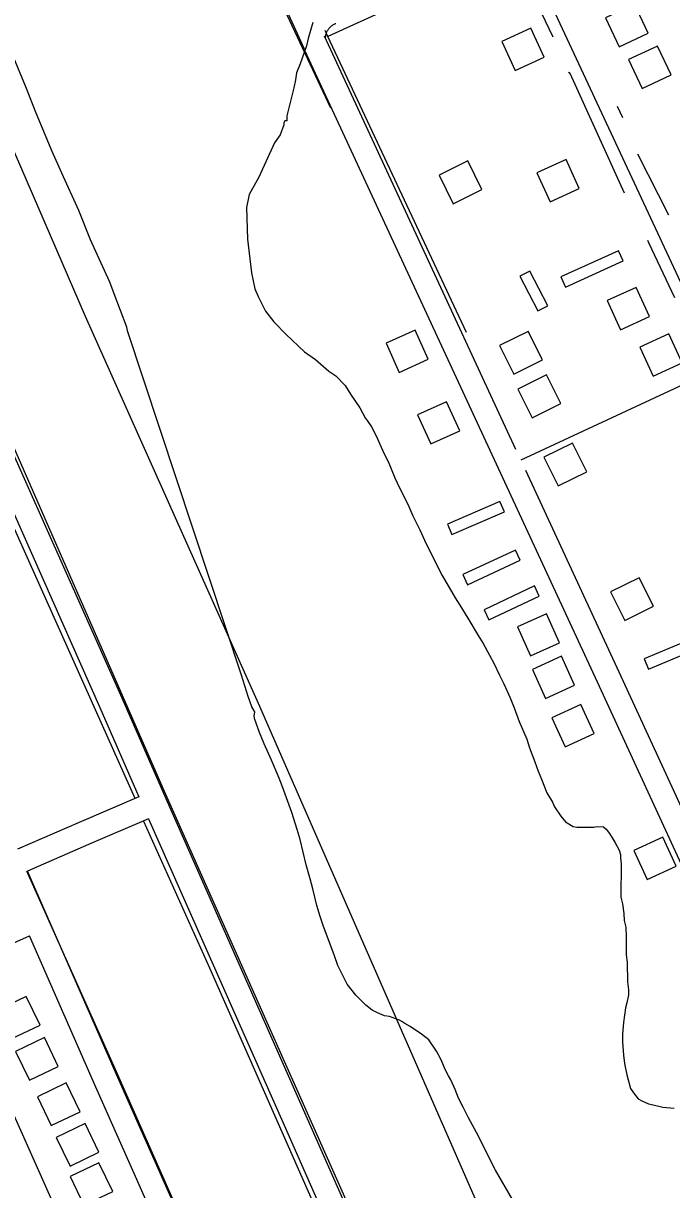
# Model space of a CAD drawing. Extents: x 3567028 to 3605064, y 510945 to 536587.
# Drawn here: x 3600658 to 3601471, y 528844 to 530306 of the extents above; entities that cross this region are included whole.
import ezdxf

# ---------------------------------------------------------------- set-up
doc = ezdxf.new("R2010")
doc.units = 0
for name, color, linetype in [('V-BLDG-OTLN', 7, 'Continuous'), ('V-ROAD-CNTR', 7, 'Continuous'), ('V-SITE-VEGE', 7, 'Continuous'), ('V-TOPO-SHOR', 7, 'Continuous')]:
    doc.layers.add(name, color=color, linetype=linetype)

msp = doc.modelspace()

# ---------------------------------------------------------------- linework, layer by layer
at = {"layer": 'V-BLDG-OTLN'}
for points in [[(3601388.1, 530312.5), (3601405.1, 530276.3), (3601441.3, 530293.3), (3601424.3, 530329.5)], [(3601311.1, 530263.2), (3601294.5, 530299.6), (3601258.1, 530282.9), (3601274.8, 530246.6)], [(3601416.9, 530260.2), (3601433.9, 530224), (3601470.1, 530241), (3601453.1, 530277.2)], [(3601179.5, 530115.5), (3601197.2, 530079.7), (3601233.1, 530097.5), (3601215.3, 530133.3)], [(3601355.1, 530098.7), (3601338.5, 530135), (3601302.1, 530118.4), (3601318.7, 530082)], [(3601409.9, 530008.1), (3601404.1, 530020.8), (3601331.9, 529987.9), (3601337.7, 529975.2)], [(3601293.3, 529995.2), (3601280.8, 529988.8), (3601303, 529945.4), (3601315.5, 529951.8)], [(3601443, 529938.6), (3601426.3, 529974.9), (3601390, 529958.3), (3601406.6, 529921.9)], [(3601165.9, 529884.9), (3601149.4, 529921.3), (3601113, 529904.8), (3601129.5, 529868.4)], [(3601255.3, 529902), (3601273.1, 529866.2), (3601308.9, 529884), (3601291.2, 529919.8)], [(3601484, 529880.3), (3601467.4, 529916.7), (3601431, 529900), (3601447.7, 529863.7)], [(3601278.2, 529847.4), (3601296, 529811.6), (3601331.8, 529829.3), (3601314.1, 529865.2)], [(3601205.3, 529795.2), (3601188.8, 529831.6), (3601152.4, 529815.1), (3601168.9, 529778.7)], [(3601310.7, 529762), (3601328.5, 529726.2), (3601364.4, 529744), (3601346.6, 529779.8)], [(3601261.3, 529693.7), (3601255.7, 529706.6), (3601190, 529678.4), (3601195.5, 529665.5)], [(3601281.1, 529633), (3601275.2, 529645.7), (3601209.2, 529615), (3601215.1, 529602.3)], [(3601305, 529588.1), (3601299.1, 529600.8), (3601235.7, 529571.1), (3601241.7, 529558.4)], [(3601394.4, 529593.4), (3601412.2, 529557.6), (3601448, 529575.4), (3601430.2, 529611.2)], [(3601330.5, 529529.6), (3601314, 529566), (3601277.6, 529549.5), (3601294.1, 529513.1)], [(3601513.5, 529526.8), (3601508.1, 529539.7), (3601436.4, 529509.6), (3601441.9, 529496.7)], [(3601349.2, 529476.4), (3601332.7, 529512.8), (3601296.3, 529496.3), (3601312.8, 529459.9)], [(3601373.7, 529415.8), (3601357.2, 529452.2), (3601320.8, 529435.7), (3601337.3, 529399.3)], [(3601476.4, 529249.6), (3601459.9, 529286.1), (3601423.5, 529269.6), (3601440, 529233.1)], [(3600625.9, 529069.4), (3600643.2, 529033.3), (3600679.3, 529050.6), (3600662, 529086.7)], [(3600648.7, 529017.7), (3600666, 528981.6), (3600702, 528998.9), (3600684.7, 529035)], [(3600676, 528960.9), (3600693.3, 528924.9), (3600729.4, 528942.2), (3600712.1, 528978.2)], [(3600699.7, 528910), (3600717, 528874), (3600753, 528891.3), (3600735.7, 528927.3)], [(3600717, 528860.9), (3600734.3, 528824.9), (3600770.4, 528842.2), (3600753.1, 528878.2)]]:
    msp.add_lwpolyline(points, close=True, dxfattribs=at)
at = {"layer": 'V-ROAD-CNTR'}
msp.add_line((3601532.1, 529874.8), (3601281.9, 529758.4), dxfattribs=at)
for points in [[(3602776.9, 527251.3), (3602768.8, 527269.5), (3602737.1, 527308.7), (3602690.3, 527393.3), (3600737.5, 531577.4), (3599245.3, 534772.2)], [(3600647.4, 531109.7), (3600647.1, 531108.3), (3600646.1, 531103.5), (3600645.4, 531098.6), (3600644.9, 531093.7), (3600644.6, 531088.7), (3600644.6, 531083.8), (3600644.8, 531078.8), (3600645.2, 531073.9), (3600645.9, 531069), (3600646.8, 531064.1), (3600647.9, 531059.3), (3600649.2, 531054.5), (3600651, 531049.3), (3600706.1, 530931.3), (3600762.4, 530813), (3600865.8, 530591.7), (3601009.8, 530274.6)], [(3600264, 530632.8), (3600310.3, 530528.7), (3600476.3, 530152.9), (3600637.4, 529785.2), (3600781.9, 529460.8), (3600836.8, 529334.6)], [(3600288.7, 530503.2), (3600448.9, 530140.8), (3600610, 529773), (3600754.4, 529448.7), (3600803.3, 529336.5)], [(3601037.1, 530287.1), (3601037.1, 530287.8), (3601037.2, 530288.8), (3601037.3, 530289.7), (3601037.4, 530290.6), (3601037.6, 530291.6), (3601037.8, 530292.5), (3601038.1, 530293.4), (3601038.5, 530294.3), (3601038.8, 530295.1), (3601039.2, 530296), (3601039.7, 530296.8), (3601040.2, 530297.6), (3601040.7, 530298.4), (3601041.3, 530299.2), (3601041.9, 530299.9), (3601042.5, 530300.6), (3601043.2, 530301.3), (3601043.9, 530301.9), (3601044.6, 530302.5), (3601045.3, 530303.1), (3601046.1, 530303.6), (3601046.9, 530304.1), (3601047.8, 530304.5), (3601048.6, 530304.9), (3601049.6, 530305.4), (3601049.9, 530305.5)], [(3601275.7, 529771.8), (3601035.9, 530289.7)], [(3602253.6, 527580.2), (3601377.8, 529480.1), (3601008.7, 530277.1)], [(3601527.8, 529226.3), (3601405, 529492.7), (3601288, 529745.3)], [(3600803.3, 529336.5), (3600728.2, 529304.3), (3600651.2, 529271.1)], [(3600836.8, 529334.7), (3601012.6, 528937.6), (3601141.3, 528645.3), (3601269.9, 528357.2), (3601380.9, 528103.4), (3601460.4, 527923.7), (3601462.1, 527919.9), (3601679.8, 527420.8)], [(3600815.3, 529309), (3600740.1, 529276.8), (3600663.4, 529243.7)], [(3600815.3, 529309), (3600985.2, 528925.5), (3601113.9, 528633.2), (3601242.5, 528345.1), (3601353.5, 528091.4), (3601427.1, 527924.9)], [(3601277.7, 527856.8), (3601241, 527939.9), (3601019.2, 528438.5), (3600776.6, 528985), (3600663.4, 529243.7)], [(3600566, 529118), (3600666.2, 529162.5)], [(3601425.3, 527447.9), (3601256.8, 527829.9), (3601213.6, 527927.8), (3600991.8, 528426.3), (3600749.1, 528972.9), (3600666.2, 529162.4)], [(3600566, 529118), (3601110.8, 527895.7)]]:
    msp.add_lwpolyline(points, dxfattribs=at)
at = {"layer": 'V-SITE-VEGE'}
for points in [[(3601021.1, 530306.6), (3601015.5, 530286.5), (3601013.2, 530277.7), (3601005.2, 530255.1), (3601000.5, 530243.7), (3600999.5, 530235), (3600997.3, 530225), (3600988.4, 530189.8), (3600988.6, 530183.6), (3600986.1, 530183.6), (3600984.9, 530181), (3600985, 530178.5), (3600980.4, 530165.9), (3600973.2, 530155.8), (3600953.3, 530112.9), (3600941.5, 530091.3), (3600938.2, 530075), (3600939.4, 530035.2), (3600944.3, 529993), (3600948.6, 529973.2), (3600952.7, 529963.4), (3600961.9, 529945), (3600972.3, 529931.6), (3600987.7, 529915.8), (3601010.7, 529894.1), (3601024.7, 529884.5), (3601041.3, 529870.1), (3601050.2, 529864.1), (3601061.8, 529852), (3601068.3, 529841), (3601080, 529823.9), (3601086.6, 529811.6), (3601089.2, 529808)], [(3601136.4, 529052.6), (3601132.8, 529055), (3601129.8, 529056.8), (3601126.2, 529058), (3601122, 529059.8), (3601117.2, 529061.6), (3601111.2, 529062.3), (3601102.2, 529065.9), (3601095.6, 529069.5), (3601087.8, 529075.5), (3601075.2, 529088.2), (3601064.4, 529102), (3601058.4, 529113.5), (3601052.4, 529125.5), (3601048.2, 529137.5), (3601041.6, 529155.6), (3601034.4, 529174.3), (3601030.3, 529186.9), (3601026.1, 529200.7), (3601021.3, 529221.2), (3601017.7, 529233.8), (3601012.9, 529251.3), (3601005.2, 529283.2), (3601001.6, 529295.8), (3600995, 529316.9), (3600983.1, 529349.3), (3600978.9, 529360.2), (3600969.3, 529382.4), (3600960.3, 529402.9), (3600954.3, 529417.4), (3600948.4, 529433.6), (3600947.8, 529437.8), (3600948.4, 529443.2), (3600944.8, 529449.2), (3600940, 529462.5), (3600931.6, 529489), (3600789.1, 529920.3), (3600788.2, 529925), (3600772, 529966.8), (3600766.6, 529981.6), (3600742.6, 530034.5), (3600727.8, 530071.4), (3600706.5, 530118.1), (3600694.5, 530145.1), (3600674.5, 530193.1), (3600662.4, 530223.9), (3600643.6, 530269.4)], [(3601089.2, 529808), (3601094.6, 529800.1), (3601100.6, 529788.7), (3601110.2, 529767), (3601115.6, 529756.8), (3601124, 529736.3), (3601129.9, 529723.7), (3601140.1, 529703.2), (3601146.7, 529688.8), (3601155.1, 529671.3), (3601161.1, 529658.1), (3601174.9, 529630.4), (3601183.2, 529614.1), (3601199.4, 529585.9), (3601205.4, 529576.8), (3601215.6, 529560.6), (3601228.2, 529538.9), (3601234.8, 529528.7), (3601242.6, 529514.2), (3601248, 529504), (3601255.2, 529488.9), (3601260.5, 529478.1), (3601268.3, 529460.6), (3601273.7, 529448), (3601279.7, 529431.1), (3601289.3, 529408.9), (3601292.9, 529398), (3601299.4, 529380.6), (3601303.6, 529368.6), (3601307.8, 529358.9), (3601314.4, 529341.5), (3601321.6, 529330), (3601324, 529324), (3601331.8, 529312.6), (3601337.8, 529305.3), (3601347.4, 529299.3), (3601352.2, 529298.7), (3601364.8, 529298.7), (3601373.2, 529298.7), (3601377.5, 529299.3), (3601385.3, 529299.2), (3601388.9, 529296.2), (3601393.1, 529290.8), (3601399.7, 529280), (3601405.1, 529269.7), (3601406.9, 529264.3), (3601406.8, 529260.1), (3601407.4, 529252.9), (3601407.3, 529210.8), (3601409.1, 529202.4), (3601410.9, 529190.3), (3601411.5, 529181.9), (3601413.3, 529173.5), (3601413.9, 529160.9), (3601413.8, 529138.6), (3601415, 529129.6), (3601415, 529121.8), (3601415.6, 529111.6), (3601415.6, 529104.9), (3601416.7, 529094.7), (3601416.7, 529088.7), (3601414.9, 529078.5), (3601413.1, 529072.5), (3601410.6, 529053.8), (3601409.4, 529039.4), (3601409.4, 529029.2), (3601410.6, 529012.9), (3601411.7, 529002.7), (3601414.7, 528988.3), (3601416.5, 528982.3), (3601419.5, 528971.4), (3601423.1, 528966), (3601429.1, 528958.2), (3601433.3, 528955.8), (3601441.7, 528952.1), (3601447.7, 528950.9), (3601459.7, 528947.9), (3601474.2, 528946.7)], [(3601271.3, 528832.2), (3601250.3, 528868.9), (3601237.1, 528894.2), (3601228.8, 528911.7), (3601216.2, 528934.6), (3601209.6, 528947.8), (3601203.6, 528959.2), (3601199.4, 528970.1), (3601194, 528982.1), (3601191, 528986.9), (3601187.4, 528994.1), (3601181.4, 529008), (3601176, 529018.2), (3601166.5, 529032.1), (3601157.4, 529039.3), (3601143, 529049), (3601136.4, 529052.6)]]:
    msp.add_lwpolyline(points, dxfattribs=at)
at = {"layer": 'V-TOPO-SHOR'}
for p, q in [((3601039.9, 530289.4), (3601036.7, 530296.5)), ((3601213.6, 529918.3), (3601039.9, 530289.4)), ((3601409.5, 530187.4), (3601403.2, 530201.4)), ((3601467.4, 530065.5), (3601428.6, 530141.9))]:
    msp.add_line(p, q, dxfattribs=at)
for points in [[(3601043.7, 530199.4), (3600918.2, 530467.4), (3600740.6, 530847.4), (3600634.9, 531072.6)], [(3601851.9, 527435.5), (3601631.7, 527917.6), (3601422.1, 528386.9), (3601229.2, 528822.9), (3600953, 529453.6), (3600736.4, 529938.3), (3600560.5, 530344.8), (3600361, 530798.1)], [(3601690.9, 527411), (3601462.5, 527930.1), (3601153.1, 528628.4), (3600835.4, 529343.2), (3600520, 530063), (3600295, 530567.8), (3600293.7, 530570.8), (3600295.1, 530584), (3600301.3, 530599.2), (3600304.5, 530619.1), (3600302.6, 530635.3), (3600296.8, 530649), (3600287.5, 530658.3), (3600267.7, 530667.2), (3600245.2, 530669.1)], [(3600798.6, 529334.4), (3600602.5, 529771.4), (3600282.7, 530497.6)], [(3601271.3, 530392.9), (3601265.9, 530392.2), (3601039.9, 530289.4)], [(3601322.4, 530288.5), (3601273.8, 530390), (3601271.3, 530392.9)], [(3601411.6, 530092.9), (3601343.5, 530243), (3601341.7, 530244.1)], [(3601474.9, 529962), (3601442.3, 530030.7), (3601441, 530033.7)], [(3601156.6, 528522.6), (3600891.9, 529121.8), (3600809.3, 529305.6)], [(3601276.5, 527856.3), (3601002.5, 528479), (3600775.2, 528992.3), (3600662.6, 529243.5)]]:
    msp.add_lwpolyline(points, dxfattribs=at)

doc.saveas('drawing.dxf')
